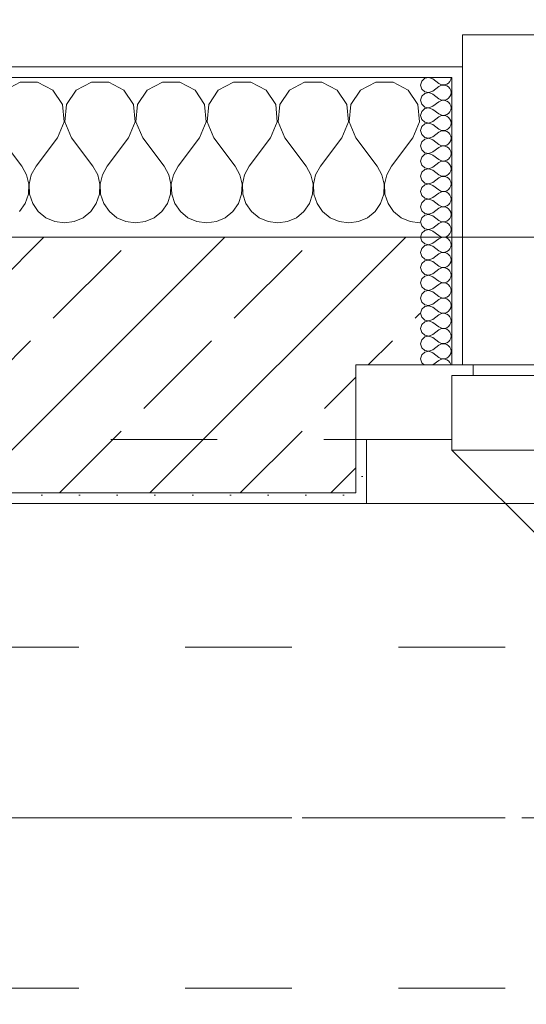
# Model space of a CAD drawing. Header units: metres. Extents: x -4 to 99, y -11 to 17.
# Tile 362 of 656: x 29.625 to 30.1, y 12.975 to 13.899. Entities that reach past the tile are written whole.
import ezdxf

# ---------------------------------------------------------------- set-up
doc = ezdxf.new("R2010")
doc.units = ezdxf.units.M
doc.header["$MEASUREMENT"] = 0
for name, pattern in [('Achse', [0.2, 0.1, -0.05, 0, -0.05]), ('Strichlinie doppelt', [0.546806, 0.264583, -0.105833, 0.070556, -0.105833]), ('Strichlinie eng', [0.115, 0.075, -0.04]), ('Untersicht', [0.1, 0.075, -0.025])]:
    doc.linetypes.add(name, pattern=pattern)
for name, color, linetype in [('152 - Bemaßung_ Beschriftung.Ausbau', 7, 'Continuous'), ('451 - Universal.Achsen Raster', 7, 'Continuous'), ('603 - Struktur.Bodenplatte_ Decke Roh', 7, 'Continuous'), ('604 - Struktur.Wand Aussen', 7, 'Continuous'), ('608 - Struktur.Träger', 7, 'Continuous'), ('650 - Abdeckung.Fußboden Aufbau', 7, 'Continuous'), ('Neubau_653 - Abdeckung.TB Verkofferung', 7, 'Continuous')]:
    doc.layers.add(name, color=color, linetype=linetype)
doc.styles.add('ERSTELLTER_STIL_2', font='txt')
doc.dimstyles.new('ERSTELLTER_STIL__2', dxfattribs={"dimtxt": 0.1, "dimasz": 0.0532, "dimexe": 0.18, "dimexo": 0.0625, "dimgap": 0, "dimtad": 1, "dimtih": 1, "dimtoh": 1, "dimzin": 0, "dimdsep": 46, "dimtxsty": 'ERSTELLTER_STIL_2', "dimblk": 'ARROWHEAD_2', "dimblk1": 'ARROWHEAD_2', "dimblk2": 'ARROWHEAD_2', "dimcen": 0.09, "dimse1": 1, "dimse2": 1, "dimclrd": 7, "dimclre": 7, "dimclrt": 7, "dimazin": 0, "dimtfac": 1, "dimtdec": 4, "dimtmove": 0, "dimatfit": 3, "dimfxl": 1, "dimtolj": 1, "dimtzin": 0, "dimarcsym": 0})
pattern_1 = [(0, (0, 0), (0, 0.08660254), [0, -0.05]), (0, (0.025, 0.0433), (0, 0.08660254), [0, -0.05])]
pattern_2 = [(45, (0, 0), (-0.01767767, 0.01767767), [0, -0.025])]

# ---------------------------------------------------------------- blocks, each defined once
blk = doc.blocks.new('*X36')
at = {"layer": '604 - Struktur.Wand Aussen', "color": 7, "linetype": 'Continuous', "lineweight": 5}
for p, q in [((29.62521, 13.84066), (29.6109, 13.83299)), ((29.64145, 13.84066), (29.62521, 13.84066)), ((29.65576, 13.83299), (29.64145, 13.84066)), ((29.69188, 13.84066), (29.67757, 13.83299)), ((29.70812, 13.84066), (29.69188, 13.84066)), ((29.72243, 13.83299), (29.70812, 13.84066)), ((29.75855, 13.84066), (29.74424, 13.83299)), ((29.77479, 13.84066), (29.75855, 13.84066)), ((29.7891, 13.83299), (29.77479, 13.84066)), ((29.82521, 13.84066), (29.8109, 13.83299)), ((29.84145, 13.84066), (29.82521, 13.84066)), ((29.85576, 13.83299), (29.84145, 13.84066)), ((29.89188, 13.84066), (29.87757, 13.83299)), ((29.90812, 13.84066), (29.89188, 13.84066)), ((29.92243, 13.83299), (29.90812, 13.84066)), ((29.95855, 13.84066), (29.94424, 13.83299)), ((29.97479, 13.84066), (29.95855, 13.84066)), ((29.9891, 13.83299), (29.97479, 13.84066)), ((29.66475, 13.81947), (29.65576, 13.83299)), ((29.67757, 13.83299), (29.66858, 13.81947)), ((29.73142, 13.81947), (29.72243, 13.83299)), ((29.74424, 13.83299), (29.73525, 13.81947)), ((29.79808, 13.81947), (29.7891, 13.83299)), ((29.8109, 13.83299), (29.80192, 13.81947)), ((29.86475, 13.81947), (29.85576, 13.83299)), ((29.87757, 13.83299), (29.86858, 13.81947)), ((29.93142, 13.81947), (29.92243, 13.83299)), ((29.94424, 13.83299), (29.93525, 13.81947)), ((29.99808, 13.81947), (29.9891, 13.83299)), ((29.66629, 13.8033), (29.66475, 13.81947)), ((29.66858, 13.81947), (29.66705, 13.8033)), ((29.73295, 13.8033), (29.73142, 13.81947)), ((29.73525, 13.81947), (29.73371, 13.8033)), ((29.79962, 13.8033), (29.79808, 13.81947)), ((29.80192, 13.81947), (29.80038, 13.8033)), ((29.86629, 13.8033), (29.86475, 13.81947)), ((29.86858, 13.81947), (29.86705, 13.8033)), ((29.93295, 13.8033), (29.93142, 13.81947)), ((29.93525, 13.81947), (29.93371, 13.8033)), ((29.99962, 13.8033), (29.99808, 13.81947)), ((29.66, 13.78833), (29.66629, 13.8033)), ((29.66705, 13.8033), (29.67333, 13.78833)), ((29.72667, 13.78833), (29.73295, 13.8033)), ((29.73371, 13.8033), (29.74, 13.78833)), ((29.79333, 13.78833), (29.79962, 13.8033)), ((29.80038, 13.8033), (29.80667, 13.78833)), ((29.86, 13.78833), (29.86629, 13.8033)), ((29.86705, 13.8033), (29.87333, 13.78833)), ((29.92667, 13.78833), (29.93295, 13.8033)), ((29.93371, 13.8033), (29.94, 13.78833)), ((29.99333, 13.78833), (29.99962, 13.8033)), ((29.60667, 13.78833), (29.62667, 13.76167)), ((29.66, 13.78833), (29.64, 13.76167)), ((29.67333, 13.78833), (29.69333, 13.76167)), ((29.72667, 13.78833), (29.70667, 13.76167)), ((29.74, 13.78833), (29.76, 13.76167)), ((29.79333, 13.78833), (29.77333, 13.76167)), ((29.80667, 13.78833), (29.82667, 13.76167)), ((29.86, 13.78833), (29.84, 13.76167)), ((29.87333, 13.78833), (29.89333, 13.76167)), ((29.92667, 13.78833), (29.90667, 13.76167)), ((29.94, 13.78833), (29.96, 13.76167)), ((29.99333, 13.78833), (29.97333, 13.76167)), ((29.63112, 13.75362), (29.62667, 13.76167)), ((29.64, 13.76167), (29.63555, 13.75362)), ((29.69778, 13.75362), (29.69333, 13.76167)), ((29.70667, 13.76167), (29.70222, 13.75362)), ((29.76445, 13.75362), (29.76, 13.76167)), ((29.77333, 13.76167), (29.76888, 13.75362)), ((29.83112, 13.75362), (29.82667, 13.76167)), ((29.84, 13.76167), (29.83555, 13.75362)), ((29.89778, 13.75362), (29.89333, 13.76167)), ((29.90667, 13.76167), (29.90222, 13.75362)), ((29.96445, 13.75362), (29.96, 13.76167)), ((29.97333, 13.76167), (29.96888, 13.75362)), ((29.6332, 13.74466), (29.63112, 13.75362)), ((29.63555, 13.75362), (29.63347, 13.74466)), ((29.69987, 13.74466), (29.69778, 13.75362)), ((29.70222, 13.75362), (29.70013, 13.74466)), ((29.76653, 13.74466), (29.76445, 13.75362)), ((29.76888, 13.75362), (29.7668, 13.74466)), ((29.8332, 13.74466), (29.83112, 13.75362)), ((29.83555, 13.75362), (29.83347, 13.74466)), ((29.89987, 13.74466), (29.89778, 13.75362)), ((29.90222, 13.75362), (29.90013, 13.74466)), ((29.96653, 13.74466), (29.96445, 13.75362)), ((29.96888, 13.75362), (29.9668, 13.74466)), ((29.63275, 13.73547), (29.6332, 13.74466)), ((29.63347, 13.74466), (29.63391, 13.73547)), ((29.69942, 13.73547), (29.69987, 13.74466)), ((29.70013, 13.74466), (29.70058, 13.73547)), ((29.76609, 13.73547), (29.76653, 13.74466)), ((29.7668, 13.74466), (29.76725, 13.73547)), ((29.83275, 13.73547), (29.8332, 13.74466)), ((29.83347, 13.74466), (29.83391, 13.73547)), ((29.89942, 13.73547), (29.89987, 13.74466)), ((29.90013, 13.74466), (29.90058, 13.73547)), ((29.96609, 13.73547), (29.96653, 13.74466)), ((29.9668, 13.74466), (29.96725, 13.73547)), ((29.62981, 13.72676), (29.63275, 13.73547)), ((29.63391, 13.73547), (29.63685, 13.72676)), ((29.69648, 13.72676), (29.69942, 13.73547)), ((29.70058, 13.73547), (29.70352, 13.72676)), ((29.76315, 13.72676), (29.76609, 13.73547)), ((29.76725, 13.73547), (29.77019, 13.72676)), ((29.82981, 13.72676), (29.83275, 13.73547)), ((29.83391, 13.73547), (29.83685, 13.72676)), ((29.89648, 13.72676), (29.89942, 13.73547)), ((29.90058, 13.73547), (29.90352, 13.72676)), ((29.96315, 13.72676), (29.96609, 13.73547)), ((29.96725, 13.73547), (29.97019, 13.72676)), ((29.62461, 13.71918), (29.62981, 13.72676)), ((29.63685, 13.72676), (29.64206, 13.71918)), ((29.64206, 13.71918), (29.64914, 13.71331)), ((29.68419, 13.71331), (29.69127, 13.71918)), ((29.69127, 13.71918), (29.69648, 13.72676)), ((29.70352, 13.72676), (29.70873, 13.71918)), ((29.70873, 13.71918), (29.71581, 13.71331)), ((29.75086, 13.71331), (29.75794, 13.71918)), ((29.75794, 13.71918), (29.76315, 13.72676)), ((29.77019, 13.72676), (29.77539, 13.71918)), ((29.77539, 13.71918), (29.78248, 13.71331)), ((29.81752, 13.71331), (29.82461, 13.71918)), ((29.82461, 13.71918), (29.82981, 13.72676)), ((29.83685, 13.72676), (29.84206, 13.71918)), ((29.84206, 13.71918), (29.84914, 13.71331)), ((29.88419, 13.71331), (29.89127, 13.71918)), ((29.89127, 13.71918), (29.89648, 13.72676)), ((29.90352, 13.72676), (29.90873, 13.71918)), ((29.90873, 13.71918), (29.91581, 13.71331)), ((29.95086, 13.71331), (29.95794, 13.71918)), ((29.95794, 13.71918), (29.96315, 13.72676)), ((29.97019, 13.72676), (29.97539, 13.71918)), ((29.97539, 13.71918), (29.98248, 13.71331)), ((29.64914, 13.71331), (29.65756, 13.7096)), ((29.65756, 13.7096), (29.66667, 13.70833)), ((29.66667, 13.70833), (29.67578, 13.7096)), ((29.67578, 13.7096), (29.68419, 13.71331)), ((29.71581, 13.71331), (29.72422, 13.7096)), ((29.72422, 13.7096), (29.73333, 13.70833)), ((29.73333, 13.70833), (29.74244, 13.7096)), ((29.74244, 13.7096), (29.75086, 13.71331)), ((29.78248, 13.71331), (29.79089, 13.7096)), ((29.79089, 13.7096), (29.8, 13.70833)), ((29.8, 13.70833), (29.80911, 13.7096)), ((29.80911, 13.7096), (29.81752, 13.71331)), ((29.84914, 13.71331), (29.85756, 13.7096)), ((29.85756, 13.7096), (29.86667, 13.70833)), ((29.86667, 13.70833), (29.87578, 13.7096)), ((29.87578, 13.7096), (29.88419, 13.71331)), ((29.91581, 13.71331), (29.92422, 13.7096)), ((29.92422, 13.7096), (29.93333, 13.70833)), ((29.93333, 13.70833), (29.94244, 13.7096)), ((29.94244, 13.7096), (29.95086, 13.71331)), ((29.98248, 13.71331), (29.99089, 13.7096)), ((29.99089, 13.7096), (30, 13.70833))]:
    blk.add_line(p, q, dxfattribs=at)
blk = doc.blocks.new('*X62')
at = {"layer": '604 - Struktur.Wand Aussen', "color": 7, "linetype": 'Continuous', "lineweight": 5}
for p, q in [((30.00178, 13.84161), (30.00071, 13.83786)), ((30.00466, 13.84425), (30.00178, 13.84161)), ((30.0085, 13.84497), (30.00466, 13.84425)), ((30.01214, 13.84357), (30.0085, 13.84497)), ((30.01214, 13.84357), (30.01786, 13.83929)), ((30.01786, 13.83929), (30.01958, 13.83833)), ((30.01958, 13.83833), (30.0215, 13.83789)), ((30.02347, 13.83798), (30.02534, 13.83861)), ((30.02534, 13.83861), (30.02696, 13.83973)), ((30.02696, 13.83973), (30.02822, 13.84124)), ((30.02822, 13.84124), (30.02901, 13.84305)), ((30.02901, 13.84305), (30.02929, 13.845)), ((30.00071, 13.83786), (30.00178, 13.8341)), ((30.00178, 13.8341), (30.00466, 13.83147)), ((30.00466, 13.82996), (30.00178, 13.82733)), ((30.00466, 13.83147), (30.0085, 13.83074)), ((30.0085, 13.83069), (30.00466, 13.82996)), ((30.0085, 13.83074), (30.01214, 13.83214)), ((30.01214, 13.82929), (30.0085, 13.83069)), ((30.01214, 13.83214), (30.01786, 13.83643)), ((30.01214, 13.82929), (30.01786, 13.825)), ((30.01958, 13.83738), (30.01786, 13.83643)), ((30.0215, 13.83783), (30.01958, 13.83738)), ((30.0215, 13.83789), (30.02347, 13.83798)), ((30.02347, 13.83773), (30.0215, 13.83783)), ((30.02534, 13.8371), (30.02347, 13.83773)), ((30.02696, 13.83599), (30.02534, 13.8371)), ((30.02822, 13.83447), (30.02696, 13.83599)), ((30.02901, 13.83267), (30.02822, 13.83447)), ((30.02929, 13.83071), (30.02901, 13.83267)), ((30.02901, 13.82876), (30.02929, 13.83071)), ((30.00178, 13.82733), (30.00071, 13.82357)), ((30.00071, 13.82357), (30.00178, 13.81982)), ((30.00178, 13.81982), (30.00466, 13.81718)), ((30.01214, 13.81786), (30.01786, 13.82214)), ((30.01786, 13.825), (30.01958, 13.82405)), ((30.01958, 13.8231), (30.01786, 13.82214)), ((30.01958, 13.82405), (30.0215, 13.8236)), ((30.0215, 13.82354), (30.01958, 13.8231)), ((30.0215, 13.8236), (30.02347, 13.8237)), ((30.02347, 13.82345), (30.0215, 13.82354)), ((30.02347, 13.8237), (30.02534, 13.82433)), ((30.02534, 13.82282), (30.02347, 13.82345)), ((30.02534, 13.82433), (30.02696, 13.82544)), ((30.02696, 13.8217), (30.02534, 13.82282)), ((30.02696, 13.82544), (30.02822, 13.82696)), ((30.02822, 13.82018), (30.02696, 13.8217)), ((30.02822, 13.82696), (30.02901, 13.82876)), ((30.02901, 13.81838), (30.02822, 13.82018)), ((30.00178, 13.81304), (30.00071, 13.80929)), ((30.00466, 13.81567), (30.00178, 13.81304)), ((30.00466, 13.81718), (30.0085, 13.81646)), ((30.0085, 13.8164), (30.00466, 13.81567)), ((30.0085, 13.81646), (30.01214, 13.81786)), ((30.01214, 13.815), (30.0085, 13.8164)), ((30.01214, 13.815), (30.01786, 13.81071)), ((30.01786, 13.81071), (30.01958, 13.80976)), ((30.02534, 13.81004), (30.02696, 13.81116)), ((30.02696, 13.81116), (30.02822, 13.81267)), ((30.02822, 13.81267), (30.02901, 13.81448)), ((30.02929, 13.81643), (30.02901, 13.81838)), ((30.02901, 13.81448), (30.02929, 13.81643)), ((30.00071, 13.80929), (30.00178, 13.80553)), ((30.00178, 13.80553), (30.00466, 13.8029)), ((30.00466, 13.80139), (30.00178, 13.79876)), ((30.00466, 13.8029), (30.0085, 13.80217)), ((30.0085, 13.80211), (30.00466, 13.80139)), ((30.0085, 13.80217), (30.01214, 13.80357)), ((30.01214, 13.80071), (30.0085, 13.80211)), ((30.01214, 13.80357), (30.01786, 13.80786)), ((30.01958, 13.80881), (30.01786, 13.80786)), ((30.01958, 13.80976), (30.0215, 13.80931)), ((30.0215, 13.80926), (30.01958, 13.80881)), ((30.0215, 13.80931), (30.02347, 13.80941)), ((30.02347, 13.80916), (30.0215, 13.80926)), ((30.02347, 13.80941), (30.02534, 13.81004)), ((30.02534, 13.80853), (30.02347, 13.80916)), ((30.02696, 13.80742), (30.02534, 13.80853)), ((30.02822, 13.8059), (30.02696, 13.80742)), ((30.02901, 13.80409), (30.02822, 13.8059)), ((30.02929, 13.80214), (30.02901, 13.80409)), ((30.02901, 13.80019), (30.02929, 13.80214)), ((30.00178, 13.79876), (30.00071, 13.795)), ((30.00071, 13.795), (30.00178, 13.79124)), ((30.01214, 13.80071), (30.01786, 13.79643)), ((30.01214, 13.78929), (30.01786, 13.79357)), ((30.01786, 13.79643), (30.01958, 13.79547)), ((30.01958, 13.79453), (30.01786, 13.79357)), ((30.01958, 13.79547), (30.0215, 13.79503)), ((30.0215, 13.79497), (30.01958, 13.79453)), ((30.0215, 13.79503), (30.02347, 13.79512)), ((30.02347, 13.79488), (30.0215, 13.79497)), ((30.02347, 13.79512), (30.02534, 13.79575)), ((30.02534, 13.79425), (30.02347, 13.79488)), ((30.02534, 13.79575), (30.02696, 13.79687)), ((30.02696, 13.79313), (30.02534, 13.79425)), ((30.02696, 13.79687), (30.02822, 13.79839)), ((30.02822, 13.79161), (30.02696, 13.79313)), ((30.02822, 13.79839), (30.02901, 13.80019)), ((30.00178, 13.78447), (30.00071, 13.78071)), ((30.00178, 13.79124), (30.00466, 13.78861)), ((30.00466, 13.7871), (30.00178, 13.78447)), ((30.00466, 13.78861), (30.0085, 13.78789)), ((30.0085, 13.78783), (30.00466, 13.7871)), ((30.0085, 13.78789), (30.01214, 13.78929)), ((30.01214, 13.78643), (30.0085, 13.78783)), ((30.01214, 13.78643), (30.01786, 13.78214)), ((30.02534, 13.78147), (30.02696, 13.78258)), ((30.02696, 13.78258), (30.02822, 13.7841)), ((30.02901, 13.78981), (30.02822, 13.79161)), ((30.02822, 13.7841), (30.02901, 13.78591)), ((30.02929, 13.78786), (30.02901, 13.78981)), ((30.02901, 13.78591), (30.02929, 13.78786)), ((30.00071, 13.78071), (30.00178, 13.77696)), ((30.00178, 13.77696), (30.00466, 13.77433)), ((30.00466, 13.77433), (30.0085, 13.7736)), ((30.0085, 13.77354), (30.00466, 13.77282)), ((30.0085, 13.7736), (30.01214, 13.775)), ((30.01214, 13.77214), (30.0085, 13.77354)), ((30.01214, 13.775), (30.01786, 13.77929)), ((30.01786, 13.78214), (30.01958, 13.78119)), ((30.01958, 13.78024), (30.01786, 13.77929)), ((30.01958, 13.78119), (30.0215, 13.78074)), ((30.0215, 13.78069), (30.01958, 13.78024)), ((30.0215, 13.78074), (30.02347, 13.78084)), ((30.02347, 13.78059), (30.0215, 13.78069)), ((30.02347, 13.78084), (30.02534, 13.78147)), ((30.02534, 13.77996), (30.02347, 13.78059)), ((30.02696, 13.77884), (30.02534, 13.77996)), ((30.02822, 13.77733), (30.02696, 13.77884)), ((30.02901, 13.77552), (30.02822, 13.77733)), ((30.02929, 13.77357), (30.02901, 13.77552)), ((30.02901, 13.77162), (30.02929, 13.77357)), ((30.00178, 13.77018), (30.00071, 13.76643)), ((30.00071, 13.76643), (30.00178, 13.76267)), ((30.00466, 13.77282), (30.00178, 13.77018)), ((30.01214, 13.77214), (30.01786, 13.76786)), ((30.01214, 13.76071), (30.01786, 13.765)), ((30.01786, 13.76786), (30.01958, 13.7669)), ((30.01958, 13.76595), (30.01786, 13.765)), ((30.01958, 13.7669), (30.0215, 13.76646)), ((30.0215, 13.7664), (30.01958, 13.76595)), ((30.0215, 13.76646), (30.02347, 13.76655)), ((30.02347, 13.7663), (30.0215, 13.7664)), ((30.02347, 13.76655), (30.02534, 13.76718)), ((30.02534, 13.76567), (30.02347, 13.7663)), ((30.02534, 13.76718), (30.02696, 13.7683)), ((30.02696, 13.76456), (30.02534, 13.76567)), ((30.02696, 13.7683), (30.02822, 13.76982)), ((30.02822, 13.76304), (30.02696, 13.76456)), ((30.02822, 13.76982), (30.02901, 13.77162)), ((30.00178, 13.7559), (30.00071, 13.75214)), ((30.00178, 13.76267), (30.00466, 13.76004)), ((30.00466, 13.75853), (30.00178, 13.7559)), ((30.00466, 13.76004), (30.0085, 13.75931)), ((30.0085, 13.75926), (30.00466, 13.75853)), ((30.0085, 13.75931), (30.01214, 13.76071)), ((30.01214, 13.75786), (30.0085, 13.75926)), ((30.01214, 13.75786), (30.01786, 13.75357)), ((30.02696, 13.75401), (30.02822, 13.75553)), ((30.02901, 13.76124), (30.02822, 13.76304)), ((30.02822, 13.75553), (30.02901, 13.75733)), ((30.02929, 13.75929), (30.02901, 13.76124)), ((30.02901, 13.75733), (30.02929, 13.75929)), ((30.00071, 13.75214), (30.00178, 13.74839)), ((30.00178, 13.74839), (30.00466, 13.74575)), ((30.00466, 13.74575), (30.0085, 13.74503)), ((30.0085, 13.74503), (30.01214, 13.74643)), ((30.01214, 13.74643), (30.01786, 13.75071)), ((30.01786, 13.75357), (30.01958, 13.75262)), ((30.01958, 13.75167), (30.01786, 13.75071)), ((30.01958, 13.75262), (30.0215, 13.75217)), ((30.0215, 13.75211), (30.01958, 13.75167)), ((30.0215, 13.75217), (30.02347, 13.75227)), ((30.02347, 13.75202), (30.0215, 13.75211)), ((30.02347, 13.75227), (30.02534, 13.7529)), ((30.02534, 13.75139), (30.02347, 13.75202)), ((30.02534, 13.7529), (30.02696, 13.75401)), ((30.02696, 13.75027), (30.02534, 13.75139)), ((30.02822, 13.74876), (30.02696, 13.75027)), ((30.02901, 13.74695), (30.02822, 13.74876)), ((30.02929, 13.745), (30.02901, 13.74695)), ((30.00178, 13.74161), (30.00071, 13.73786)), ((30.00071, 13.73786), (30.00178, 13.7341)), ((30.00466, 13.74425), (30.00178, 13.74161)), ((30.0085, 13.74497), (30.00466, 13.74425)), ((30.01214, 13.74357), (30.0085, 13.74497)), ((30.01214, 13.74357), (30.01786, 13.73929)), ((30.01214, 13.73214), (30.01786, 13.73643)), ((30.01786, 13.73929), (30.01958, 13.73833)), ((30.01958, 13.73738), (30.01786, 13.73643)), ((30.01958, 13.73833), (30.0215, 13.73789)), ((30.0215, 13.73783), (30.01958, 13.73738)), ((30.0215, 13.73789), (30.02347, 13.73798)), ((30.02347, 13.73773), (30.0215, 13.73783)), ((30.02347, 13.73798), (30.02534, 13.73861)), ((30.02534, 13.7371), (30.02347, 13.73773)), ((30.02534, 13.73861), (30.02696, 13.73973)), ((30.02696, 13.73599), (30.02534, 13.7371)), ((30.02696, 13.73973), (30.02822, 13.74124)), ((30.02822, 13.74124), (30.02901, 13.74305)), ((30.02901, 13.74305), (30.02929, 13.745)), ((30.00178, 13.72733), (30.00071, 13.72357)), ((30.00178, 13.7341), (30.00466, 13.73147)), ((30.00466, 13.72996), (30.00178, 13.72733)), ((30.00466, 13.73147), (30.0085, 13.73074)), ((30.0085, 13.73069), (30.00466, 13.72996)), ((30.0085, 13.73074), (30.01214, 13.73214)), ((30.01214, 13.72929), (30.0085, 13.73069)), ((30.01214, 13.72929), (30.01786, 13.725)), ((30.02822, 13.73447), (30.02696, 13.73599)), ((30.02901, 13.73267), (30.02822, 13.73447)), ((30.02822, 13.72696), (30.02901, 13.72876)), ((30.02929, 13.73071), (30.02901, 13.73267)), ((30.02901, 13.72876), (30.02929, 13.73071)), ((30.00071, 13.72357), (30.00178, 13.71982)), ((30.00178, 13.71982), (30.00466, 13.71718)), ((30.01214, 13.71786), (30.01786, 13.72214)), ((30.01786, 13.725), (30.01958, 13.72405)), ((30.01958, 13.7231), (30.01786, 13.72214)), ((30.01958, 13.72405), (30.0215, 13.7236)), ((30.0215, 13.72354), (30.01958, 13.7231)), ((30.0215, 13.7236), (30.02347, 13.7237)), ((30.02347, 13.72345), (30.0215, 13.72354)), ((30.02347, 13.7237), (30.02534, 13.72433)), ((30.02534, 13.72282), (30.02347, 13.72345)), ((30.02534, 13.72433), (30.02696, 13.72544)), ((30.02696, 13.7217), (30.02534, 13.72282)), ((30.02696, 13.72544), (30.02822, 13.72696)), ((30.02822, 13.72018), (30.02696, 13.7217)), ((30.02901, 13.71838), (30.02822, 13.72018)), ((30.02929, 13.71643), (30.02901, 13.71838)), ((30.00178, 13.71304), (30.00071, 13.70929)), ((30.00071, 13.70929), (30.00178, 13.70553)), ((30.00466, 13.71567), (30.00178, 13.71304)), ((30.00466, 13.71718), (30.0085, 13.71646)), ((30.0085, 13.7164), (30.00466, 13.71567)), ((30.0085, 13.71646), (30.01214, 13.71786)), ((30.01214, 13.715), (30.0085, 13.7164)), ((30.01214, 13.715), (30.01786, 13.71071)), ((30.01786, 13.71071), (30.01958, 13.70976)), ((30.01958, 13.70881), (30.01786, 13.70786)), ((30.01958, 13.70976), (30.0215, 13.70931)), ((30.0215, 13.70926), (30.01958, 13.70881)), ((30.0215, 13.70931), (30.02347, 13.70941)), ((30.02347, 13.70916), (30.0215, 13.70926)), ((30.02347, 13.70941), (30.02534, 13.71004)), ((30.02534, 13.70853), (30.02347, 13.70916)), ((30.02534, 13.71004), (30.02696, 13.71116)), ((30.02696, 13.71116), (30.02822, 13.71267)), ((30.02822, 13.71267), (30.02901, 13.71448)), ((30.02901, 13.71448), (30.02929, 13.71643)), ((30.00178, 13.70553), (30.00466, 13.7029)), ((30.00466, 13.70139), (30.00178, 13.69876)), ((30.00466, 13.7029), (30.0085, 13.70217)), ((30.0085, 13.70211), (30.00466, 13.70139)), ((30.0085, 13.70217), (30.01214, 13.70357)), ((30.01214, 13.70071), (30.0085, 13.70211)), ((30.01214, 13.70357), (30.01786, 13.70786)), ((30.01214, 13.70071), (30.01786, 13.69643)), ((30.02696, 13.70742), (30.02534, 13.70853)), ((30.02822, 13.7059), (30.02696, 13.70742)), ((30.02901, 13.70409), (30.02822, 13.7059)), ((30.02822, 13.69839), (30.02901, 13.70019)), ((30.02929, 13.70214), (30.02901, 13.70409)), ((30.02901, 13.70019), (30.02929, 13.70214)), ((30.00178, 13.69876), (30.00071, 13.695)), ((30.00071, 13.695), (30.00178, 13.69124)), ((30.00178, 13.69124), (30.00466, 13.68861)), ((30.01214, 13.68929), (30.01786, 13.69357)), ((30.01786, 13.69643), (30.01958, 13.69547)), ((30.01958, 13.69453), (30.01786, 13.69357)), ((30.01958, 13.69547), (30.0215, 13.69503)), ((30.0215, 13.69497), (30.01958, 13.69453)), ((30.0215, 13.69503), (30.02347, 13.69512)), ((30.02347, 13.69488), (30.0215, 13.69497)), ((30.02347, 13.69512), (30.02534, 13.69575)), ((30.02534, 13.69425), (30.02347, 13.69488)), ((30.02534, 13.69575), (30.02696, 13.69687)), ((30.02696, 13.69313), (30.02534, 13.69425)), ((30.02696, 13.69687), (30.02822, 13.69839)), ((30.02822, 13.69161), (30.02696, 13.69313)), ((30.02901, 13.68981), (30.02822, 13.69161)), ((30.00178, 13.68447), (30.00071, 13.68071)), ((30.00466, 13.6871), (30.00178, 13.68447)), ((30.00466, 13.68861), (30.0085, 13.68789)), ((30.0085, 13.68783), (30.00466, 13.6871)), ((30.0085, 13.68789), (30.01214, 13.68929)), ((30.01214, 13.68643), (30.0085, 13.68783)), ((30.01214, 13.68643), (30.01786, 13.68214)), ((30.01786, 13.68214), (30.01958, 13.68119)), ((30.01958, 13.68119), (30.0215, 13.68074)), ((30.02347, 13.68084), (30.02534, 13.68147)), ((30.02534, 13.68147), (30.02696, 13.68258)), ((30.02696, 13.68258), (30.02822, 13.6841)), ((30.02822, 13.6841), (30.02901, 13.68591)), ((30.02929, 13.68786), (30.02901, 13.68981)), ((30.02901, 13.68591), (30.02929, 13.68786)), ((30.00071, 13.68071), (30.00178, 13.67696)), ((30.00178, 13.67696), (30.00466, 13.67433)), ((30.00466, 13.67282), (30.00178, 13.67018)), ((30.00466, 13.67433), (30.0085, 13.6736)), ((30.0085, 13.67354), (30.00466, 13.67282)), ((30.0085, 13.6736), (30.01214, 13.675)), ((30.01214, 13.67214), (30.0085, 13.67354)), ((30.01214, 13.675), (30.01786, 13.67929)), ((30.01214, 13.67214), (30.01786, 13.66786)), ((30.01958, 13.68024), (30.01786, 13.67929)), ((30.0215, 13.68069), (30.01958, 13.68024)), ((30.0215, 13.68074), (30.02347, 13.68084)), ((30.02347, 13.68059), (30.0215, 13.68069)), ((30.02534, 13.67996), (30.02347, 13.68059)), ((30.02696, 13.67884), (30.02534, 13.67996)), ((30.02822, 13.67733), (30.02696, 13.67884)), ((30.02901, 13.67552), (30.02822, 13.67733)), ((30.02929, 13.67357), (30.02901, 13.67552)), ((30.02901, 13.67162), (30.02929, 13.67357)), ((30.00178, 13.67018), (30.00071, 13.66643)), ((30.00071, 13.66643), (30.00178, 13.66267)), ((30.00178, 13.66267), (30.00466, 13.66004)), ((30.01214, 13.66071), (30.01786, 13.665)), ((30.01786, 13.66786), (30.01958, 13.6669)), ((30.01958, 13.66595), (30.01786, 13.665)), ((30.01958, 13.6669), (30.0215, 13.66646)), ((30.0215, 13.6664), (30.01958, 13.66595)), ((30.0215, 13.66646), (30.02347, 13.66655)), ((30.02347, 13.6663), (30.0215, 13.6664)), ((30.02347, 13.66655), (30.02534, 13.66718)), ((30.02534, 13.66567), (30.02347, 13.6663)), ((30.02534, 13.66718), (30.02696, 13.6683)), ((30.02696, 13.66456), (30.02534, 13.66567)), ((30.02696, 13.6683), (30.02822, 13.66982)), ((30.02822, 13.66304), (30.02696, 13.66456)), ((30.02822, 13.66982), (30.02901, 13.67162)), ((30.02901, 13.66124), (30.02822, 13.66304)), ((30.00178, 13.6559), (30.00071, 13.65214)), ((30.00466, 13.65853), (30.00178, 13.6559)), ((30.00466, 13.66004), (30.0085, 13.65931)), ((30.0085, 13.65926), (30.00466, 13.65853)), ((30.0085, 13.65931), (30.01214, 13.66071)), ((30.01214, 13.65786), (30.0085, 13.65926)), ((30.01214, 13.65786), (30.01786, 13.65357)), ((30.01786, 13.65357), (30.01958, 13.65262)), ((30.02534, 13.6529), (30.02696, 13.65401)), ((30.02696, 13.65401), (30.02822, 13.65553)), ((30.02822, 13.65553), (30.02901, 13.65733)), ((30.02929, 13.65929), (30.02901, 13.66124)), ((30.02901, 13.65733), (30.02929, 13.65929)), ((30.00071, 13.65214), (30.00178, 13.64839)), ((30.00178, 13.64839), (30.00466, 13.64575)), ((30.00466, 13.64425), (30.00178, 13.64161)), ((30.00466, 13.64575), (30.0085, 13.64503)), ((30.0085, 13.64497), (30.00466, 13.64425)), ((30.0085, 13.64503), (30.01214, 13.64643)), ((30.01214, 13.64357), (30.0085, 13.64497)), ((30.01214, 13.64643), (30.01786, 13.65071)), ((30.01958, 13.65167), (30.01786, 13.65071)), ((30.01958, 13.65262), (30.0215, 13.65217)), ((30.0215, 13.65211), (30.01958, 13.65167)), ((30.0215, 13.65217), (30.02347, 13.65227)), ((30.02347, 13.65202), (30.0215, 13.65211)), ((30.02347, 13.65227), (30.02534, 13.6529)), ((30.02534, 13.65139), (30.02347, 13.65202)), ((30.02696, 13.65027), (30.02534, 13.65139)), ((30.02822, 13.64876), (30.02696, 13.65027)), ((30.02901, 13.64695), (30.02822, 13.64876)), ((30.02929, 13.645), (30.02901, 13.64695)), ((30.02901, 13.64305), (30.02929, 13.645)), ((30.00178, 13.64161), (30.00071, 13.63786)), ((30.00071, 13.63786), (30.00178, 13.6341)), ((30.01214, 13.64357), (30.01786, 13.63929)), ((30.01214, 13.63214), (30.01786, 13.63643)), ((30.01786, 13.63929), (30.01958, 13.63833)), ((30.01958, 13.63738), (30.01786, 13.63643)), ((30.01958, 13.63833), (30.0215, 13.63789)), ((30.0215, 13.63783), (30.01958, 13.63738)), ((30.0215, 13.63789), (30.02347, 13.63798)), ((30.02347, 13.63773), (30.0215, 13.63783)), ((30.02347, 13.63798), (30.02534, 13.63861)), ((30.02534, 13.6371), (30.02347, 13.63773)), ((30.02534, 13.63861), (30.02696, 13.63973)), ((30.02696, 13.63599), (30.02534, 13.6371)), ((30.02696, 13.63973), (30.02822, 13.64124)), ((30.02822, 13.63447), (30.02696, 13.63599)), ((30.02822, 13.64124), (30.02901, 13.64305)), ((30.00178, 13.62733), (30.00071, 13.62357)), ((30.00178, 13.6341), (30.00466, 13.63147)), ((30.00466, 13.62996), (30.00178, 13.62733)), ((30.00466, 13.63147), (30.0085, 13.63074)), ((30.0085, 13.63069), (30.00466, 13.62996)), ((30.0085, 13.63074), (30.01214, 13.63214)), ((30.01214, 13.62929), (30.0085, 13.63069)), ((30.01214, 13.62929), (30.01786, 13.625)), ((30.02534, 13.62433), (30.02696, 13.62544)), ((30.02696, 13.62544), (30.02822, 13.62696)), ((30.02901, 13.63267), (30.02822, 13.63447)), ((30.02822, 13.62696), (30.02901, 13.62876)), ((30.02929, 13.63071), (30.02901, 13.63267)), ((30.02901, 13.62876), (30.02929, 13.63071)), ((30.00071, 13.62357), (30.00178, 13.61982)), ((30.00178, 13.61982), (30.00466, 13.61718)), ((30.00466, 13.61718), (30.0085, 13.61646)), ((30.0085, 13.6164), (30.00466, 13.61567)), ((30.0085, 13.61646), (30.01214, 13.61786)), ((30.01214, 13.615), (30.0085, 13.6164)), ((30.01214, 13.61786), (30.01786, 13.62214)), ((30.01786, 13.625), (30.01958, 13.62405)), ((30.01958, 13.6231), (30.01786, 13.62214)), ((30.01958, 13.62405), (30.0215, 13.6236)), ((30.0215, 13.62354), (30.01958, 13.6231)), ((30.0215, 13.6236), (30.02347, 13.6237)), ((30.02347, 13.62345), (30.0215, 13.62354)), ((30.02347, 13.6237), (30.02534, 13.62433)), ((30.02534, 13.62282), (30.02347, 13.62345)), ((30.02696, 13.6217), (30.02534, 13.62282)), ((30.02822, 13.62018), (30.02696, 13.6217)), ((30.02901, 13.61838), (30.02822, 13.62018)), ((30.02929, 13.61643), (30.02901, 13.61838)), ((30.02901, 13.61448), (30.02929, 13.61643)), ((30.00178, 13.61304), (30.00071, 13.60929)), ((30.00071, 13.60929), (30.00178, 13.60553)), ((30.00466, 13.61567), (30.00178, 13.61304)), ((30.01214, 13.615), (30.01786, 13.61071)), ((30.01214, 13.60357), (30.01786, 13.60786)), ((30.01786, 13.61071), (30.01958, 13.60976)), ((30.01958, 13.60881), (30.01786, 13.60786)), ((30.01958, 13.60976), (30.0215, 13.60931)), ((30.0215, 13.60926), (30.01958, 13.60881)), ((30.0215, 13.60931), (30.02347, 13.60941)), ((30.02347, 13.60916), (30.0215, 13.60926)), ((30.02347, 13.60941), (30.02534, 13.61004)), ((30.02534, 13.60853), (30.02347, 13.60916)), ((30.02534, 13.61004), (30.02696, 13.61116)), ((30.02696, 13.60742), (30.02534, 13.60853)), ((30.02696, 13.61116), (30.02822, 13.61267)), ((30.02822, 13.6059), (30.02696, 13.60742)), ((30.02822, 13.61267), (30.02901, 13.61448)), ((30.00178, 13.59876), (30.00071, 13.595)), ((30.00178, 13.60553), (30.00466, 13.6029)), ((30.00466, 13.60139), (30.00178, 13.59876)), ((30.00466, 13.6029), (30.0085, 13.60217)), ((30.0085, 13.60211), (30.00466, 13.60139)), ((30.0085, 13.60217), (30.01214, 13.60357)), ((30.01214, 13.60071), (30.0085, 13.60211)), ((30.01214, 13.60071), (30.01786, 13.59643)), ((30.02696, 13.59687), (30.02822, 13.59839)), ((30.02901, 13.60409), (30.02822, 13.6059)), ((30.02822, 13.59839), (30.02901, 13.60019)), ((30.02929, 13.60214), (30.02901, 13.60409)), ((30.02901, 13.60019), (30.02929, 13.60214)), ((30.00071, 13.595), (30.00178, 13.59124)), ((30.00178, 13.59124), (30.00466, 13.58861)), ((30.00466, 13.58861), (30.0085, 13.58789)), ((30.0085, 13.58789), (30.01214, 13.58929)), ((30.01214, 13.58929), (30.01786, 13.59357)), ((30.01786, 13.59643), (30.01958, 13.59547)), ((30.01958, 13.59453), (30.01786, 13.59357)), ((30.01958, 13.59547), (30.0215, 13.59503)), ((30.0215, 13.59497), (30.01958, 13.59453)), ((30.0215, 13.59503), (30.02347, 13.59512)), ((30.02347, 13.59488), (30.0215, 13.59497)), ((30.02347, 13.59512), (30.02534, 13.59575)), ((30.02534, 13.59425), (30.02347, 13.59488)), ((30.02534, 13.59575), (30.02696, 13.59687)), ((30.02696, 13.59313), (30.02534, 13.59425)), ((30.02822, 13.59161), (30.02696, 13.59313)), ((30.02901, 13.58981), (30.02822, 13.59161)), ((30.02929, 13.58786), (30.02901, 13.58981)), ((30.00178, 13.58447), (30.00071, 13.58071)), ((30.00071, 13.58071), (30.00178, 13.57696)), ((30.00466, 13.5871), (30.00178, 13.58447)), ((30.0085, 13.58783), (30.00466, 13.5871)), ((30.01214, 13.58643), (30.0085, 13.58783)), ((30.01214, 13.58643), (30.01786, 13.58214)), ((30.01214, 13.575), (30.01786, 13.57929)), ((30.01786, 13.58214), (30.01958, 13.58119)), ((30.01958, 13.58024), (30.01786, 13.57929)), ((30.01958, 13.58119), (30.0215, 13.58074)), ((30.0215, 13.58069), (30.01958, 13.58024)), ((30.0215, 13.58074), (30.02347, 13.58084)), ((30.02347, 13.58059), (30.0215, 13.58069)), ((30.02347, 13.58084), (30.02534, 13.58147)), ((30.02534, 13.57996), (30.02347, 13.58059)), ((30.02534, 13.58147), (30.02696, 13.58258)), ((30.02696, 13.57884), (30.02534, 13.57996)), ((30.02696, 13.58258), (30.02822, 13.5841)), ((30.02822, 13.5841), (30.02901, 13.58591)), ((30.02901, 13.58591), (30.02929, 13.58786)), ((30.00178, 13.57696), (30.00392, 13.575)), ((30.02822, 13.57733), (30.02696, 13.57884)), ((30.02901, 13.57552), (30.02822, 13.57733)), ((30.02909, 13.575), (30.02901, 13.57552))]:
    blk.add_line(p, q, dxfattribs=at)
blk = doc.blocks.new('*D243')
at = {"layer": '152 - Bemaßung_ Beschriftung.Ausbau', "color": 7, "linetype": 'Continuous', "lineweight": 5}
for p, q in [((28.74, 14.8025), (28.74, 14.9075)), ((29.94, 14.8025), (29.94, 14.9075)), ((28.76021, 14.89), (28.71979, 14.82)), ((29.96021, 14.89), (29.91979, 14.82)), ((28.74, 14.855), (29.94, 14.855))]:
    blk.add_line(p, q, dxfattribs=at)
at = {"layer": '152 - Bemaßung_ Beschriftung.Ausbau', "color": 7, "lineweight": 5, "insert": (29.20697, 14.875), "char_height": 0.1, "attachment_point": 7, "style": 'ERSTELLTER_STIL_2'}
blk.add_mtext('\\A1;{\\pql;\\fArial|b0|i0|c0|p38;1,20}', dxfattribs=at)
blk = doc.blocks.new('ARROWHEAD_2')
at = {"color": 0, "linetype": 'Continuous', "lineweight": 0}
for p, q in [((-0.378, -0.655), (0.378, 0.655)), ((0, 0), (-1, 0))]:
    blk.add_line(p, q, dxfattribs=at)
blk = doc.blocks.new('*D244')
at = {"layer": '152 - Bemaßung_ Beschriftung.Ausbau', "color": 7, "linetype": 'Continuous', "lineweight": 5}
for p, q in [((29.94, 14.8025), (29.94, 14.9075)), ((32.34, 14.8025), (32.34, 14.9075)), ((29.96021, 14.89), (29.91979, 14.82)), ((32.36021, 14.89), (32.31979, 14.82)), ((29.94, 14.855), (32.34, 14.855))]:
    blk.add_line(p, q, dxfattribs=at)
at = {"layer": '152 - Bemaßung_ Beschriftung.Ausbau', "color": 7, "lineweight": 5, "char_height": 0.1, "attachment_point": 7, "style": 'ERSTELLTER_STIL_2'}
for s, insert in [('\\A1;{\\pql;\\fArial|b0|i0|c0|p38;2,40}', (31.00697, 14.875)), ('\\A1;{\\pql;\\fArial|b0|i0|c0|p38;2,01}', (31.00697, 14.735))]:
    blk.add_mtext(s, dxfattribs=dict(at, insert=insert))
blk = doc.blocks.new('*D277')
at = {"layer": '152 - Bemaßung_ Beschriftung.Ausbau', "color": 7, "linetype": 'Continuous', "lineweight": 5}
for p, q in [((29.40002, 15.3025), (29.40002, 15.4075)), ((32.85003, 15.3025), (32.85003, 15.4075)), ((29.42023, 15.39), (29.37982, 15.32)), ((32.87023, 15.39), (32.82982, 15.32)), ((29.40002, 15.355), (32.85003, 15.355))]:
    blk.add_line(p, q, dxfattribs=at)
at = {"layer": '152 - Bemaßung_ Beschriftung.Ausbau', "color": 7, "lineweight": 5, "char_height": 0.1, "attachment_point": 7, "style": 'ERSTELLTER_STIL_2'}
for s, insert in [('\\A1;{\\pql;\\fArial|b0|i0|c0|p38;3,45}', (30.91611, 15.375)), ('\\A1;{\\pql;\\fArial|b0|i0|c0|p38;15}', (32.67802, 15.375))]:
    blk.add_mtext(s, dxfattribs=dict(at, insert=insert))
blk = doc.blocks.new('*D316')
at = {"layer": '152 - Bemaßung_ Beschriftung.Ausbau', "color": 7, "linetype": 'Continuous', "lineweight": 5}
for p, q in [((29.47999, 15.8025), (29.47999, 15.9075)), ((32.77999, 15.8025), (32.77999, 15.9075)), ((29.5002, 15.89), (29.45978, 15.82)), ((32.8002, 15.89), (32.75978, 15.82)), ((29.47999, 15.855), (32.77999, 15.855))]:
    blk.add_line(p, q, dxfattribs=at)
at = {"layer": '152 - Bemaßung_ Beschriftung.Ausbau', "color": 7, "lineweight": 5, "insert": (30.99696, 15.875), "char_height": 0.1, "attachment_point": 7, "style": 'ERSTELLTER_STIL_2'}
blk.add_mtext('\\A1;{\\pql;\\fArial|b0|i0|c0|p38;3,30}', dxfattribs=at)

msp = doc.modelspace()

# ---------------------------------------------------------------- hatches: boundary and pattern name
at = {"layer": '604 - Struktur.Wand Aussen', "linetype": 'Continuous', "lineweight": 0, "true_color": 0x000000}
h = msp.add_hatch(dxfattribs=at)
h.set_pattern_fill('Verputz_0001', color=18, style=0, pattern_type=2)
h.set_pattern_definition(pattern_1)
h.paths.add_polyline_path([(28.65, 13.855), (28.65, 13.845), (30.03, 13.845), (30.03, 13.855)])
h = msp.add_hatch(dxfattribs=at)
h.set_pattern_fill('Verputz_0001', color=18, style=0, pattern_type=2)
h.set_pattern_definition(pattern_1)
h.paths.add_polyline_path([(30.03, 13.855), (30.03, 13.575), (30.04, 13.575), (30.04, 13.855)])
h = msp.add_hatch(dxfattribs=at)
h.set_pattern_fill('Beton__Stahlbeton_0001', color=18, style=0, pattern_type=2)
h.set_pattern_definition([(45, (0, 0), (-0.0848528, 0.0848528), []), (45, (-0.04243, 0.04243), (-0.0848528, 0.0848528), [0.09, -0.03])])
h.paths.add_polyline_path([(28.68, 13.695), (28.68, 13.575), (28.74, 13.575), (28.74, 13.505), (28.74, 13.455), (29.94, 13.455), (29.94, 13.505), (29.94, 13.575), (30, 13.575), (30, 13.695)])
h = msp.add_hatch(dxfattribs=at)
h.set_pattern_fill('Gips_0001', color=18, style=0, pattern_type=2)
h.set_pattern_definition(pattern_2)
h.paths.add_polyline_path([(29.94, 13.445), (29.95, 13.445), (29.95, 13.505), (29.94, 13.505)])
h = msp.add_hatch(dxfattribs=at)
h.set_pattern_fill('Gips_0001', color=18, style=0, pattern_type=2)
h.set_pattern_definition(pattern_2)
h.paths.add_polyline_path([(29.48999, 13.445), (29.94, 13.445), (29.94, 13.455), (29.48999, 13.455)])

# ---------------------------------------------------------------- linework, layer by layer
at = {"layer": '451 - Universal.Achsen Raster', "color": 160, "linetype": 'Strichlinie doppelt', "lineweight": 9, "true_color": 0x3232ff}
msp.add_line((64.93502, 13.14998), (-3.175, 13.14998), dxfattribs=at)
at = {"layer": '603 - Struktur.Bodenplatte_ Decke Roh', "color": 7, "linetype": 'Continuous', "lineweight": 18, "flags": 128}
msp.add_lwpolyline([(47.47999, 13.695), (14.77999, 13.695), (14.77999, 12.99998), (14.84, 12.99998), (14.84, 8.58498), (13.03, 8.58498), (13.03, 8.72498), (11.41, 8.72498), (11.41, 12.99998), (11.47999, 12.99998), (11.47999, 13.695), (-0.015, 13.695), (-0.015, 0.005)], dxfattribs=at)
at = {"layer": '604 - Struktur.Wand Aussen', "color": 7, "linetype": 'Continuous', "lineweight": 9}
for p, q in [((32.24, 13.885), (30.04, 13.885)), ((30.04, 13.885), (30.04, 13.855)), ((30.03, 13.495), (30.44719, 13.07781)), ((32.33, 13.445), (29.95, 13.445))]:
    msp.add_line(p, q, dxfattribs=at)
at = {"layer": '604 - Struktur.Wand Aussen', "color": 7, "linetype": 'Continuous', "lineweight": 5}
for p, q in [((30.03, 13.855), (30.04, 13.855)), ((30.04, 13.855), (30.04, 13.845)), ((30.04, 13.855), (30.04, 13.845)), ((30, 13.845), (28.68, 13.845)), ((30, 13.845), (30.03, 13.845)), ((30.03, 13.575), (30.03, 13.845)), ((30.03, 13.845), (30.03, 13.575)), ((30.04, 13.845), (30.04, 13.705)), ((30.04, 13.845), (30.04, 13.705)), ((30.04, 13.705), (30.04, 13.695)), ((30.04, 13.705), (30.04, 13.695)), ((30.04, 13.695), (30.04, 13.575)), ((30.04, 13.695), (30.04, 13.575)), ((30, 13.575), (30.03, 13.575)), ((30, 13.575), (30.03, 13.575)), ((30, 13.575), (30.03, 13.575)), ((30.03, 13.575), (30.04, 13.575)), ((30.03, 13.575), (30.04, 13.575)), ((30.03, 13.575), (30.04, 13.575)), ((29.94, 13.505), (29.95, 13.505)), ((29.94, 13.505), (29.95, 13.505)), ((29.94, 13.505), (29.95, 13.505)), ((29.95, 13.505), (29.95, 13.455)), ((29.95, 13.505), (29.95, 13.455)), ((29.95, 13.455), (29.95, 13.445)), ((29.95, 13.455), (29.95, 13.445)), ((29.94, 13.445), (29.95, 13.445))]:
    msp.add_line(p, q, dxfattribs=at)
at = {"layer": '604 - Struktur.Wand Aussen', "color": 7, "linetype": 'Strichlinie eng', "lineweight": 9}
for p, q in [((32.24, 13.855), (30.04, 13.855)), ((32.33, 13.445), (29.95, 13.445))]:
    msp.add_line(p, q, dxfattribs=at)
at = {"layer": '604 - Struktur.Wand Aussen', "color": 7, "linetype": 'Continuous', "lineweight": 13}
for p, q in [((30, 13.695), (28.68, 13.695)), ((30, 13.575), (29.94, 13.575)), ((29.94, 13.575), (29.94, 13.505)), ((29.94, 13.575), (30.05, 13.575)), ((29.94, 13.575), (29.94, 13.505)), ((29.94, 13.575), (29.94, 13.505)), ((30, 13.575), (29.94, 13.575)), ((30, 13.575), (29.94, 13.575)), ((30.05, 13.575), (30.6, 13.575)), ((30.05, 13.575), (30.05, 13.565)), ((30.05, 13.565), (30.03, 13.565)), ((30.03, 13.565), (30.03, 13.505)), ((30.03, 13.495), (30.03, 13.565)), ((30.03, 13.565), (30.11, 13.565)), ((29.94, 13.455), (29.94, 13.505)), ((30.03, 13.505), (29.94, 13.505)), ((30.11, 13.495), (30.03, 13.495)), ((28.74, 13.455), (29.94, 13.455))]:
    msp.add_line(p, q, dxfattribs=at)
at = {"layer": '604 - Struktur.Wand Aussen', "color": 7, "linetype": 'Continuous', "lineweight": 5, "flags": 128}
for points in [[(30.03, 13.855), (28.65, 13.855)], [(29.48999, 13.445), (29.94, 13.445)]]:
    msp.add_lwpolyline(points, dxfattribs=at)
at = {"layer": '604 - Struktur.Wand Aussen', "color": 7, "linetype": 'Continuous', "lineweight": 9}
msp.add_point((29.95, 13.445), dxfattribs=at)
at = {"layer": '608 - Struktur.Träger', "color": 7, "linetype": 'Untersicht', "lineweight": 13}
for p, q in [((14.77999, 13.30998), (47.47999, 13.30998)), ((14.77999, 12.98998), (47.47999, 12.98998))]:
    msp.add_line(p, q, dxfattribs=at)
at = {"layer": '608 - Struktur.Träger', "color": 7, "linetype": 'Achse', "lineweight": 9}
msp.add_line((14.77999, 13.14998), (47.47999, 13.14998), dxfattribs=at)
at = {"layer": '650 - Abdeckung.Fußboden Aufbau', "color": 7, "linetype": 'Continuous', "lineweight": 13, "flags": 128}
msp.add_lwpolyline([(29.40002, 8.25), (29.48999, 8.25), (32.76999, 8.25), (32.76999, 8.50998), (32.85003, 8.50998), (32.85003, 12.98998), (32.76999, 12.98998), (32.76999, 13.445), (29.48999, 13.445), (29.48999, 12.98998), (29.40002, 12.98998), (29.40002, 10.78)], dxfattribs=at)
at = {"layer": 'Neubau_653 - Abdeckung.TB Verkofferung', "color": 1, "linetype": 'Untersicht', "lineweight": 9}
msp.add_line((15.11, 13.50498), (47.24003, 13.50498), dxfattribs=at)

# ---------------------------------------------------------------- block references
at = {"layer": '604 - Struktur.Wand Aussen', "color": 7, "lineweight": 18}
for name in ['*X36', '*X62']:
    msp.add_blockref(name, (0, 0), dxfattribs=at)

# ---------------------------------------------------------------- dimensions: what is measured, and where the dimension line sits
at = {"layer": '152 - Bemaßung_ Beschriftung.Ausbau', "color": 7, "linetype": 'Continuous', "lineweight": 5}
for base, p1, p2, picture, middle in [((32.77999, 15.855), (29.47999, 12.99998), (32.77999, 12.99998), '*D316', (31.12684, 15.925)), ((32.85003, 15.355), (29.40002, 10.62499), (32.85003, 10.74998), '*D277', (31.04599, 15.425)), ((29.94, 14.855), (28.74, 13.575), (29.94, 13.575), '*D243', (29.33685, 14.925)), ((32.34, 14.855), (29.94, 13.575), (32.34, 13.575), '*D244', (31.13685, 14.925))]:
    dim = msp.add_linear_dim(base=base, p1=p1, p2=p2, dimstyle='ERSTELLTER_STIL__2', dxfattribs=at)
    dim.commit()
    dim.dimension.update_dxf_attribs({"geometry": picture, "text_midpoint": middle, "dimtype": 160})

doc.saveas('drawing.dxf')
